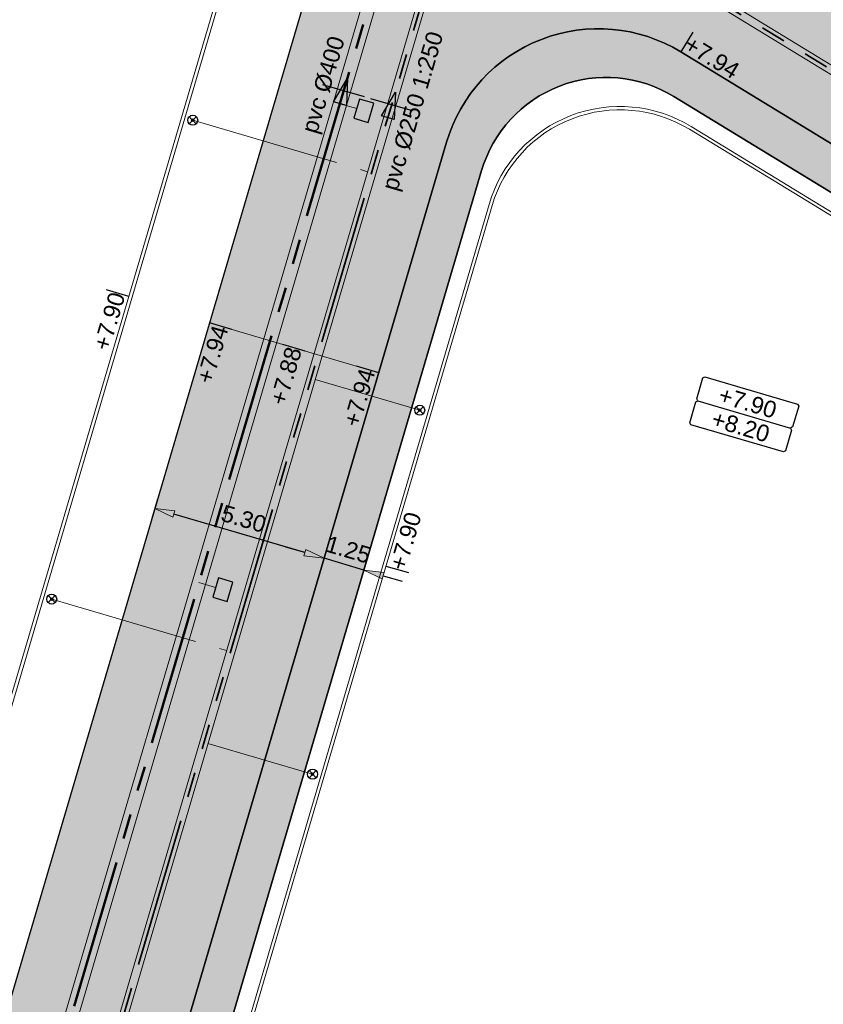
# Model space of a CAD drawing. Extents: x 98477 to 100410, y 398052 to 398969.
# Tile 357 of 374: x 98643 to 98667, y 398642 to 398672. Entities that reach past the tile are written whole.
import ezdxf
from ezdxf.enums import TextEntityAlignment as Align

# ---------------------------------------------------------------- set-up
doc = ezdxf.new("R2010")
doc.units = 0
for name, pattern in [('AL-NUTSTRACE', [17, 5, -3.5, 0, -3.5, 5]), ('RI-DWA', [9.75, 4.5, -0.75, 0.75, -0.75, 0.75, -0.75, 0.75, -0.75]), ('RI-RWA', [8.25, 4.5, -0.75, 0.75, -0.75, 0.75, -0.75])]:
    doc.linetypes.add(name, pattern=pattern)
for name, color, linetype, lineweight in [('N-KO-kantbegrenzing grondwerk', 70, 'Continuous', 25), ('N-KO-kantverharding', 2, 'Continuous', 25), ('N-RI-DWA hoofdriool', 24, 'RI-DWA', 35), ('N-RI-DWA hoofdriool buiswand', 24, 'Continuous', 13), ('N-RI-DWA huisaansluitleiding', 24, 'RI-DWA', 18), ('N-RI-DWA ontstoppingstuk', 24, 'Continuous', 25), ('N-RI-DWA strenginformatie', 24, 'Continuous', 25), ('N-RI-RWA hoofdriool', 162, 'RI-RWA', 50), ('N-RI-RWA hoofdriool buiswand', 162, 'Continuous', 13), ('N-RI-RWA kolkaansluitleiding', 132, 'RI-RWA', 18), ('N-RI-RWA strenginformatie', 162, 'Continuous', 25), ('N-RI-straatkolk', 7, 'Continuous', 25), ('N-RI-stroomrichting', 7, 'Continuous', 25), ("N-VH-arcering 'MAT' grijs 251", 251, 'Continuous', 18), ('N-VH-arcering printbeton', 8, 'Continuous', 9), ('X-AL-afwerkhoogte', 4, 'Continuous', 30), ('X-AL-hoogtelijn - Niv 1', 1, 'AL-HOOGTELIJN', 18), ('X-AL-maatvoering VERWERKT', 180, 'Continuous', 18), ('X-AL-nutstrace VERWERKT', 252, 'AL-NUTSTRACE', 18), ('X-AL-planhoogte brm', 10, 'Continuous', 25), ('X-AL-planhoogte wrm', 252, 'Continuous', 25), ('X-AL-planthoogte VERWERKT', 180, 'Continuous', 25), ('X-AL-rapporttekening blauw', 125, 'Continuous', 25)]:
    doc.layers.add(name, color=color, linetype=linetype, lineweight=lineweight)
for name, color, linetype, plot in [('X-AL-contourlijnen', 30, 'Continuous', False), ('X-AL-hulplijn', 30, 'Continuous', False), ('X-AL-hulplijn riolering', 30, 'Continuous', False)]:
    doc.layers.add(name, color=color, linetype=linetype, plot=plot)
doc.styles.add('CS Annotative', font='arial.ttf')
doc.styles.get("Standard").update_dxf_attribs({"font": 'txt.shx'})
doc.linetypes.add('AL-HOOGTELIJN', pattern='A,10,-1.5,["H",Standard,S=0.9,R=0,X=-0.3,Y=-0.45],-1.5,30', length=43)
doc.dimstyles.new('CS Annotative', dxfattribs={"dimtxt": 2.5, "dimasz": 3, "dimexe": 0.18, "dimexo": 0.0625, "dimgap": 1, "dimtad": 1, "dimzin": 3, "dimdsep": 46, "dimtxsty": 'CS Annotative', "dimblk": 'CS Dimensionpijl', "dimcen": 0, "dimse1": 1, "dimse2": 1, "dimclrd": 256, "dimclre": 256, "dimadec": 0, "dimazin": 0, "dimtm": 1e-09, "dimtfac": 1, "dimtdec": 0, "dimtofl": 0, "dimtmove": 1, "dimatfit": 1, "dimfxl": 1, "dimtfillclr": 256, "dimtolj": 1, "dimtzin": 3, "dimarcsym": 0})

# ---------------------------------------------------------------- blocks, each defined once
blk = doc.blocks.new('*U358')
at = {"layer": 'X-AL-hulplijn', "flags": 128}
blk.add_lwpolyline([(-0.3357598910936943, 0.09881950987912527), (0.3357598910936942, -0.09881950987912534)], dxfattribs=at)
at = {"layer": 'X-AL-planthoogte VERWERKT', "linetype": 'Continuous', "style": 'CS Annotative'}
blk.add_attdef('HOOGTE-LINKS', text='', height=0.5, rotation=253.6000000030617, dxfattribs=at).set_placement((-1.455191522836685e-11, -3.059681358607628e-22), align=Align.MIDDLE_RIGHT)
blk = doc.blocks.new('*U359')
at = {"layer": 'X-AL-hulplijn', "flags": 128}
blk.add_lwpolyline([(-0.3357598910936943, 0.09881950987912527), (0.3357598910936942, -0.09881950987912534)], dxfattribs=at)
at = {"layer": 'X-AL-planthoogte VERWERKT', "linetype": 'Continuous', "style": 'CS Annotative'}
blk.add_attdef('HOOGTE-LINKS', text='', height=0.5, rotation=253.6000000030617, dxfattribs=at).set_placement((1.455191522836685e-11, 3.059681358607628e-22), align=Align.MIDDLE_RIGHT)
blk = doc.blocks.new('*U360')
at = {"layer": 'X-AL-hulplijn', "flags": 128}
blk.add_lwpolyline([(-0.3357598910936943, 0.09881950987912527), (0.3357598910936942, -0.09881950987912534)], dxfattribs=at)
at = {"layer": 'X-AL-planthoogte VERWERKT', "linetype": 'Continuous', "style": 'CS Annotative'}
blk.add_attdef('HOOGTE-LINKS', text='', height=0.5, rotation=253.6000000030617, dxfattribs=at).set_placement((1.223872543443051e-21, -5.820766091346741e-11), align=Align.MIDDLE_RIGHT)
blk = doc.blocks.new('*U362')
at = {"layer": 'X-AL-hulplijn', "flags": 128}
blk.add_lwpolyline([(-0.1823533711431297, -0.2987427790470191), (0.1823533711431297, 0.298742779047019)], dxfattribs=at)
at = {"layer": 'X-AL-planthoogte VERWERKT', "linetype": 'Continuous', "style": 'CS Annotative'}
blk.add_attdef('HOOGTE-RECHTS', text='', height=0.5, rotation=148.6000000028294, dxfattribs=at).set_placement((-4.365574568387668e-11, -5.82076609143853e-11), align=Align.MIDDLE_LEFT)
blk = doc.blocks.new('*U374')
at = {"layer": 'N-RI-stroomrichting'}
h = blk.add_hatch(color=256, dxfattribs=at)
h.dxf.hatch_style = 1
h.paths.add_polyline_path([(0.5646829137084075, 1.918627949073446), (0.3946310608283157, -2.200969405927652), (-1.523996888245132, -1.636286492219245)])
blk.add_lwpolyline([(0.5646829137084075, 1.918627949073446), (0.3946310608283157, -2.200969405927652), (-1.523996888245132, -1.636286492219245)], close=True, dxfattribs=at)
at = {"layer": 'X-AL-hulplijn riolering'}
blk.add_lwpolyline([(3.117770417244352, -0.9176097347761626), (-3.117770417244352, 0.9176097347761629)], dxfattribs=at)
at = {"lineweight": 25, "style": 'CS Annotative'}
blk.add_attdef('Strenginformatie', text='', height=2.5, rotation=73.59999999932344, dxfattribs=at).set_placement((-3.117770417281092, 0.9176097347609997), align=Align.MIDDLE_CENTER)
blk = doc.blocks.new('*U1201')
at = {"layer": 'N-RI-stroomrichting'}
h = blk.add_hatch(color=256, dxfattribs=at)
h.dxf.hatch_style = 1
h.paths.add_polyline_path([(0.5646829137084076, 1.918627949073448), (0.3946310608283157, -2.200969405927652), (-1.523996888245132, -1.636286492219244)])
blk.add_lwpolyline([(0.5646829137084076, 1.918627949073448), (0.3946310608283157, -2.200969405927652), (-1.523996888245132, -1.636286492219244)], close=True, dxfattribs=at)
at = {"layer": 'X-AL-hulplijn riolering'}
blk.add_lwpolyline([(3.117770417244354, -0.9176097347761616), (-3.117770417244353, 0.917609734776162)], dxfattribs=at)
at = {"lineweight": 25, "style": 'CS Annotative'}
blk.add_attdef('Strenginformatie', text='', height=2.5, rotation=73.59999999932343, dxfattribs=at).set_placement((3.117770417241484, -0.9176097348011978), align=Align.MIDDLE_CENTER)
blk = doc.blocks.new('*U280')
at = {"layer": 'X-AL-planhoogte brm', "flags": 128}
blk.add_lwpolyline([(-7.249999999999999, 3.75), (-7.499999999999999, 4), (-7.5, 7.25), (-7.25, 7.5), (7.25, 7.5), (7.5, 7.25), (7.5, 4), (7.25, 3.75)], dxfattribs=at)
at = {"layer": 'X-AL-planhoogte wrm', "flags": 128}
blk.add_lwpolyline([(7.5, 3.5), (7.5, 0.25), (7.25, 0), (-7.25, 0), (-7.5, 0.25), (-7.5, 3.5), (-7.25, 3.75), (7.25, 3.75)], close=True, dxfattribs=at)
at = {"layer": 'X-AL-planhoogte brm', "style": 'CS Annotative'}
blk.add_attdef('OMSCHRIJVING_afwerk', text='', height=2.5, dxfattribs=at).set_placement((0, 5.625), align=Align.MIDDLE_CENTER)
at = {"layer": 'X-AL-planhoogte wrm', "style": 'CS Annotative'}
blk.add_attdef('HOOGTE_eind', text='', height=2.5, dxfattribs=at).set_placement((0, 1.875), align=Align.MIDDLE_CENTER)
blk = doc.blocks.new('*U353')
at = {"layer": 'X-AL-hulplijn', "flags": 128}
blk.add_lwpolyline([(0.3357598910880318, -0.09881950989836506), (-0.3357598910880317, 0.09881950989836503)], dxfattribs=at)
at = {"layer": 'X-AL-planthoogte VERWERKT', "linetype": 'Continuous', "style": 'CS Annotative'}
blk.add_attdef('HOOGTE-RECHTS', text='', height=0.5, rotation=253.599999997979, dxfattribs=at).set_placement((-7.275957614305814e-11, 5.820766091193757e-11), align=Align.MIDDLE_LEFT)
blk = doc.blocks.new('*U798')
blk.add_lwpolyline([(-0.6557160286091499, 1.756605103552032), (-1.502740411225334, -1.121336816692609), (0.6557160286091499, -1.756605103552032), (1.502740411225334, 1.121336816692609)], close=True)
blk.add_solid([(-0.6557160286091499, 1.756605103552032), (1.502740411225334, 1.121336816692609), (-0.6557160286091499, 1.756605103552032), (-1.502740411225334, -1.121336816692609)])
blk = doc.blocks.new('*U799')
blk.add_lwpolyline([(-0.6557160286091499, 1.756605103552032), (-1.502740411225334, -1.121336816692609), (0.6557160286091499, -1.756605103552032), (1.502740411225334, 1.121336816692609)], close=True)
blk.add_solid([(-0.6557160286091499, 1.756605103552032), (1.502740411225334, 1.121336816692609), (-0.6557160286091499, 1.756605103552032), (-1.502740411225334, -1.121336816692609)])
blk = doc.blocks.new('CS Ontstoppingsstuk')
h = blk.add_hatch(color=256)
edge = h.paths.add_edge_path()
edge.add_arc((0, -5.551115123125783e-17), 0.2125000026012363, 358.5516444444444, 718.5516444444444)
at = {"lineweight": 18, "flags": 128}
for points in [[(-0.530330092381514, -0.5303300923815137), (0.5303300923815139, 0.5303300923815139)], [(0.5303300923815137, -0.530330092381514), (-0.5303300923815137, 0.530330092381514)]]:
    blk.add_lwpolyline(points, dxfattribs=at)
blk.add_circle((0, 0), 0.7500000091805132)
at = {"lineweight": 18}
blk.add_circle((0, 0), 0.2125000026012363, dxfattribs=at)
blk = doc.blocks.new('CS Dimensionpijl')
h = blk.add_hatch(color=256)
h.dxf.hatch_style = 1
h.paths.add_polyline_path([(-1, -0.1666666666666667), (0, 0), (-1, 0.1666666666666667)])
at = {"flags": 128}
blk.add_lwpolyline([(0, 0.5), (0, -0.5)], dxfattribs=at)
blk.add_lwpolyline([(-1, -0.1666666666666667), (0, 0), (-1, 0.1666666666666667)], close=True, dxfattribs=at)
blk = doc.blocks.new('*D1064')
at = {"layer": 'X-AL-maatvoering VERWERKT', "linetype": 'Continuous', "lineweight": -2, "transparency": 16777216}
for p, q in [((98651.75586713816, 398655.5422908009), (98651.18027875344, 398655.711695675)), ((98653.53059799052, 398655.0199591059), (98652.33145552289, 398655.3728859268)), ((98654.10618637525, 398654.8505542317), (98654.68177475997, 398654.6811493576))]:
    blk.add_line(p, q, dxfattribs=at)
at = {"layer": 'X-AL-maatvoering VERWERKT', "lineweight": -2, "transparency": 16777216, "xscale": 0.6000000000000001, "yscale": 0.6000000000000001, "zscale": 0.6000000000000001}
for p, rotation in [((98652.33145552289, 398655.3728859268), 343.5999999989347), ((98653.53059799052, 398655.0199591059), 163.5999999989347)]:
    blk.add_blockref('CS Dimensionpijl', p, dxfattribs=dict(at, rotation=rotation))
at = {"layer": 'X-AL-maatvoering VERWERKT', "color": 0, "transparency": 16777216, "insert": (98653.05957300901, 398655.6331852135), "char_height": 0.5, "attachment_point": 5, "rotation": 343.5999999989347, "style": 'CS Annotative'}
blk.add_mtext('\\A1;1.25', dxfattribs=at)
blk = doc.blocks.new('*D1065')
at = {"layer": 'X-AL-maatvoering VERWERKT', "linetype": 'Continuous', "lineweight": -2, "transparency": 16777216}
blk.add_line((98651.7558671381, 398655.5422908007), (98647.82267984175, 398656.699890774), dxfattribs=at)
at = {"layer": 'X-AL-maatvoering VERWERKT', "lineweight": -2, "transparency": 16777216, "xscale": 0.6000000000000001, "yscale": 0.6000000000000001, "zscale": 0.6000000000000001}
for p, rotation in [((98647.24709145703, 398656.8692956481), 163.5999999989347), ((98652.33145552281, 398655.3728859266), 343.5999999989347)]:
    blk.add_blockref('CS Dimensionpijl', p, dxfattribs=dict(at, rotation=rotation))
at = {"layer": 'X-AL-maatvoering VERWERKT', "color": 0, "transparency": 16777216, "insert": (98649.91786789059, 398656.5580170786), "char_height": 0.5, "attachment_point": 5, "rotation": 343.5999999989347, "style": 'CS Annotative'}
blk.add_mtext('\\A1;5.30', dxfattribs=at)

msp = doc.modelspace()

# ---------------------------------------------------------------- hatches: boundary and pattern name
at = {"layer": "N-VH-arcering 'MAT' grijs 251"}
h = msp.add_hatch(color=256, dxfattribs=at)
h.dxf.hatch_style = 1
edge = h.paths.add_edge_path()
edge.add_line((98718.43378268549, 398647.9807238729), (98740.4324578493, 398722.7258099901))
edge.add_arc((98746.18834169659, 398721.0317612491), 6.000000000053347, 82.37631153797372, 163.5999999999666, ccw=False)
edge.add_line((98746.98433882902, 398726.9787259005), (98729.43353248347, 398729.3278892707))
edge.add_arc((98728.63753535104, 398723.3809246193), 5.999999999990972, -16.400000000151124, 82.37631153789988, ccw=False)
edge.add_line((98734.39341919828, 398721.6868758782), (98714.44365963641, 398653.9034077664))
edge.add_arc((98708.9276042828, 398655.5268711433), 5.750000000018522, 238.5999999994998, 343.5999999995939, ccw=False)
edge.add_line((98705.93179889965, 398650.618954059), (98682.96341873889, 398664.6389131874))
edge.add_line((98682.96341873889, 398664.6389131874), (98663.71975019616, 398676.3852986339))
edge.add_arc((98658.37940146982, 398667.6364029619), 10.24999999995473, 58.60000000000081, 73.59999999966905)
edge.add_line((98661.2734014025, 398677.4693712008), (98653.9448376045, 398679.6262848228))
edge.add_line((98653.9448376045, 398679.6262848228), (98652.69138276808, 398675.367410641))
edge.add_line((98652.69138276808, 398675.367410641), (98650.4694978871, 398667.8180934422))
edge.add_line((98650.4694978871, 398667.8180934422), (98633.21843489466, 398609.2040096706))
edge.add_arc((98628.6616935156, 398610.5451315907), 4.749999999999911, 253.5999999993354, 343.59999999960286, ccw=False)
edge.add_line((98627.32057159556, 398605.9883902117), (98591.63409174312, 398616.4914924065))
edge.add_line((98591.63409174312, 398616.4914924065), (98590.13768202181, 398611.4071283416))
edge.add_line((98590.13768202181, 398611.4071283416), (98624.46149638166, 398601.3050804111))
edge.add_line((98624.46149638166, 398601.3050804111), (98625.82416187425, 398600.9040261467))
edge.add_arc((98624.48303995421, 398596.3472847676), 4.750000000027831, -16.400000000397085, 73.59999999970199, ccw=False)
edge.add_line((98629.03978133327, 398595.0061628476), (98623.11061073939, 398574.8605693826))
edge.add_arc((98618.55386936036, 398576.2016913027), 4.749999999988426, 253.6000000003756, 343.59999999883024, ccw=False)
edge.add_line((98617.21274744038, 398571.6449499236), (98607.57164199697, 398574.4824815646))
edge.add_line((98607.57164199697, 398574.4824815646), (98591.46406188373, 398519.7536193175))
edge.add_line((98591.46406188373, 398519.7536193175), (98590.85321516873, 398517.6781402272))
edge.add_arc((98592.05235763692, 398517.3252134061), 1.250000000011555, 163.6000000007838, 293.1520675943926)
edge.add_arc((98619.96762949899, 398452.0432281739), 69.74999999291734, 95.80614527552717, 113.1520675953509, ccw=False)
edge.add_line((98612.91151005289, 398521.4354012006), (98618.30363164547, 398539.7562586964))
edge.add_line((98618.30363164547, 398539.7562586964), (98653.28573814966, 398658.6152601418))
edge.add_line((98653.28573814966, 398658.6152601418), (98656.01129096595, 398667.8758941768))
edge.add_arc((98660.56803234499, 398666.5347722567), 4.750000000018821, 58.59999999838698, 163.5999999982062, ccw=False)
edge.add_line((98663.04282809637, 398670.5891385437), (98680.49481789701, 398659.9363984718))
edge.add_line((98680.49481789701, 398659.9363984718), (98683.5437588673, 398658.0753169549))
edge.add_line((98683.5437588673, 398658.0753169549), (98686.6547666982, 398656.176349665))
edge.add_line((98686.6547666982, 398656.176349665), (98649.88495474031, 398531.2431785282))
edge.add_line((98649.88495474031, 398531.2431785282), (98654.9693187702, 398529.7467688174))
edge.add_line((98654.9693187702, 398529.7467688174), (98655.60458704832, 398531.90522526))
edge.add_line((98655.60458704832, 398531.90522526), (98658.42800161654, 398541.4983650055))
edge.add_line((98658.42800161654, 398541.4983650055), (98659.13385525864, 398543.8966499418))
edge.add_line((98659.13385525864, 398543.8966499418), (98662.66312346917, 398555.8880746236))
edge.add_line((98662.66312346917, 398555.8880746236), (98663.36897711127, 398558.2863595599))
edge.add_line((98663.36897711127, 398558.2863595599), (98665.48653803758, 398565.4812143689))
edge.add_line((98665.48653803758, 398565.4812143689), (98667.4064599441, 398572.0045493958))
edge.add_line((98667.4064599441, 398572.0045493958), (98670.93572815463, 398583.9959740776))
edge.add_line((98670.93572815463, 398583.9959740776), (98671.64158179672, 398586.3942590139))
edge.add_line((98671.64158179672, 398586.3942590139), (98675.17085000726, 398598.3856836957))
edge.add_line((98675.17085000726, 398598.3856836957), (98675.87670364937, 398600.783968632))
edge.add_line((98675.87670364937, 398600.783968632), (98677.28841093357, 398605.5805385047))
edge.add_line((98677.28841093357, 398605.5805385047), (98678.84128894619, 398610.8567653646))
edge.add_line((98678.84128894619, 398610.8567653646), (98682.37055715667, 398622.8481900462))
edge.add_line((98682.37055715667, 398622.8481900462), (98683.07641079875, 398625.2464749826))
edge.add_line((98683.07641079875, 398625.2464749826), (98686.60567900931, 398637.2378996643))
edge.add_line((98686.60567900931, 398637.2378996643), (98690.56389942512, 398650.6867789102))
edge.add_arc((98692.24269888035, 398650.1926813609), 1.749999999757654, 148.6000000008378, 163.6000000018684, ccw=False)
edge.add_line((98690.74898498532, 398651.1044482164), (98691.89312128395, 398652.9788443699))
edge.add_line((98691.89312128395, 398652.9788443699), (98696.62193884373, 398650.0923618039))
edge.add_line((98696.62193884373, 398650.0923618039), (98719.04623240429, 398636.4045145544))
edge.add_line((98719.04623240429, 398636.4045145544), (98725.56962339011, 398632.4226196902))
edge.add_line((98725.56962339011, 398632.4226196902), (98728.33097443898, 398636.9464389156))
edge.add_line((98728.33097443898, 398636.9464389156), (98721.80758345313, 398640.92833378))
edge.add_line((98721.80758345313, 398640.92833378), (98720.95403265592, 398641.4493434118))
edge.add_arc((98723.94983803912, 398646.3572604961), 5.750000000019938, 163.6000000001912, 238.59999999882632, ccw=False)
edge = h.paths.add_edge_path(flags=16)
edge.add_line((98619.01665961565, 398560.9505167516), (98618.31080597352, 398558.5522318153))
edge.add_line((98618.31080597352, 398558.5522318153), (98614.78153776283, 398546.5608071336))
edge.add_line((98614.78153776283, 398546.5608071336), (98614.07568412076, 398544.1625221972))
edge.add_line((98614.07568412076, 398544.1625221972), (98609.8405622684, 398529.7728125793))
edge.add_arc((98605.28382088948, 398531.1139344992), 4.749999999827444, 163.600000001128, 343.6000000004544, ccw=False)
edge.add_line((98600.72707951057, 398532.4550564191), (98602.84464043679, 398539.6499112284))
edge.add_line((98602.84464043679, 398539.6499112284), (98603.55049407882, 398542.0481961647))
edge.add_line((98603.55049407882, 398542.0481961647), (98607.0797622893, 398554.0396208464))
edge.add_line((98607.0797622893, 398554.0396208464), (98607.7856159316, 398556.4379057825))
edge.add_line((98607.7856159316, 398556.4379057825), (98609.90317685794, 398563.6327605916))
edge.add_arc((98614.4599182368, 398562.2916386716), 4.749999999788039, -16.40000000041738, 163.5999999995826, ccw=False)
at = {"layer": 'N-VH-arcering printbeton'}
h = msp.add_hatch(dxfattribs=at)
h.set_pattern_fill('CS-PRINTBETON', color=256)
h.set_pattern_definition([(28.59999999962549, (19451.65485901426, 79593.08197734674), (-0.2393459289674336, 0.438991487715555), []), (28.59999999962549, (19451.99061890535, 79592.98315783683), (-0.2393459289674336, 0.438991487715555), [0.5, -0.2])])
edge = h.paths.add_edge_path()
edge.add_arc((98660.56803234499, 398666.5347722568), 4.749999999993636, 58.59999999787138, 163.5999999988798)
edge.add_line((98656.01129096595, 398667.8758941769), (98653.28573814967, 398658.6152601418))
edge.add_line((98653.28573814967, 398658.6152601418), (98618.30363164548, 398539.7562586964))
edge.add_line((98618.30363164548, 398539.7562586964), (98613.33795874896, 398522.8843495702))
edge.add_line((98613.33795874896, 398522.8843495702), (98614.53710121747, 398522.5314227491))
edge.add_line((98614.53710121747, 398522.5314227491), (98657.06325161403, 398667.022886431))
edge.add_arc((98660.80457611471, 398665.9217547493), 3.899999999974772, 58.599999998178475, 163.599999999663, ccw=False)
edge.add_line((98662.83651367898, 398669.2506028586), (98686.28939013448, 398654.934905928))
edge.add_line((98686.28939013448, 398654.934905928), (98686.6547666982, 398656.176349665))
edge.add_line((98686.6547666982, 398656.176349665), (98683.5437588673, 398658.0753169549))
edge.add_line((98683.5437588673, 398658.0753169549), (98680.49481789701, 398659.9363984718))
edge.add_line((98680.49481789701, 398659.9363984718), (98663.04282809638, 398670.5891385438))
h = msp.add_hatch(dxfattribs=at)
h.set_pattern_fill('CS-PRINTBETON', color=256, angle=4.765895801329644e-09)
h.set_pattern_definition([(28.60000000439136, (19451.65485901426, 79593.08197734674), (-0.2393459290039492, 0.4389914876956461), []), (28.60000000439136, (19451.99061890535, 79592.98315783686), (-0.2393459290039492, 0.4389914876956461), [0.5, -0.2])])
edge = h.paths.add_edge_path()
edge.add_line((98696.62193884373, 398650.0923618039), (98691.89312128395, 398652.9788443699))
edge.add_line((98691.89312128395, 398652.9788443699), (98690.74898498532, 398651.1044482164))
edge.add_arc((98692.24269888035, 398650.1926813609), 1.749999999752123, 148.6000000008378, 163.6000000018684)
edge.add_line((98690.56389942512, 398650.6867789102), (98687.42446923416, 398640.0199101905))
edge.add_line((98687.42446923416, 398640.0199101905), (98692.07714201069, 398638.6505541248))
edge.add_line((98692.07714201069, 398638.6505541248), (98691.32893715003, 398636.1083720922))
edge.add_line((98691.32893715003, 398636.1083720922), (98691.47283424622, 398636.0660208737))
edge.add_line((98691.47283424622, 398636.0660208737), (98687.80239530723, 398623.5949392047))
edge.add_line((98687.80239530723, 398623.5949392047), (98687.65849821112, 398623.6372904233))
edge.add_line((98687.65849821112, 398623.6372904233), (98687.09381529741, 398621.7186624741))
edge.add_line((98687.09381529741, 398621.7186624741), (98687.23771239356, 398621.6763112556))
edge.add_line((98687.23771239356, 398621.6763112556), (98683.56727345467, 398609.2052295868))
edge.add_line((98683.56727345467, 398609.2052295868), (98683.42337635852, 398609.2475808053))
edge.add_line((98683.42337635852, 398609.2475808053), (98682.81634222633, 398607.1850557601))
edge.add_line((98682.81634222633, 398607.1850557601), (98678.16366944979, 398608.5544118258))
edge.add_line((98678.16366944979, 398608.5544118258), (98677.35899629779, 398605.8203669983))
edge.add_line((98677.35899629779, 398605.8203669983), (98682.1555661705, 398604.4086597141))
edge.add_line((98682.1555661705, 398604.4086597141), (98680.60268815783, 398599.1324328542))
edge.add_line((98680.60268815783, 398599.1324328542), (98680.4587910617, 398599.1747840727))
edge.add_line((98680.4587910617, 398599.1747840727), (98679.894108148, 398597.2561561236))
edge.add_line((98679.894108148, 398597.2561561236), (98680.03800524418, 398597.2138049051))
edge.add_line((98680.03800524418, 398597.2138049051), (98676.36756630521, 398584.742723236))
edge.add_line((98676.36756630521, 398584.742723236), (98676.22366920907, 398584.7850744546))
edge.add_line((98676.22366920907, 398584.7850744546), (98675.65898629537, 398582.8664465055))
edge.add_line((98675.65898629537, 398582.8664465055), (98675.80288339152, 398582.824095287))
edge.add_line((98675.80288339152, 398582.824095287), (98672.13244445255, 398570.353013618))
edge.add_line((98672.13244445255, 398570.353013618), (98671.98854735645, 398570.3953648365))
edge.add_line((98671.98854735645, 398570.3953648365), (98671.18387420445, 398567.661320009))
edge.add_line((98671.18387420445, 398567.661320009), (98666.53120142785, 398569.0306760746))
edge.add_line((98666.53120142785, 398569.0306760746), (98665.55712340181, 398565.7210428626))
edge.add_line((98665.55712340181, 398565.7210428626), (98670.35369327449, 398564.3093355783))
edge.add_line((98670.35369327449, 398564.3093355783), (98668.09496161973, 398556.6348237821))
edge.add_line((98668.09496161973, 398556.6348237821), (98667.95106452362, 398556.6771750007))
edge.add_line((98667.95106452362, 398556.6771750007), (98667.38638160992, 398554.7585470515))
edge.add_line((98667.38638160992, 398554.7585470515), (98667.5302787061, 398554.716195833))
edge.add_line((98667.5302787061, 398554.716195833), (98663.8598397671, 398542.245114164))
edge.add_line((98663.8598397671, 398542.245114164), (98663.71594267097, 398542.2874653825))
edge.add_line((98663.71594267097, 398542.2874653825), (98663.15125975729, 398540.3688374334))
edge.add_line((98663.15125975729, 398540.3688374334), (98663.29515685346, 398540.3264862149))
edge.add_line((98663.29515685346, 398540.3264862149), (98660.37292277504, 398530.3975865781))
edge.add_line((98660.37292277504, 398530.3975865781), (98676.9210888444, 398525.5271964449))
edge.add_arc((98678.61513758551, 398531.2830802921), 5.999999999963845, 253.5999999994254, 343.6000000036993)
edge.add_line((98684.3710214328, 398529.5890315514), (98715.87716943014, 398636.6377391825))
edge.add_line((98715.87716943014, 398636.6377391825), (98716.63369795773, 398637.8771318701))
edge.add_line((98716.63369795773, 398637.8771318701), (98696.62193884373, 398650.0923618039))
edge = h.paths.add_edge_path(flags=16)
edge.add_arc((98713.55236976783, 398637.239093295), 0.9000000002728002, -16.399999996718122, 58.599999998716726, ccw=False)
edge.add_line((98714.41575234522, 398636.9849859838), (98683.07322120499, 398530.4922007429))
edge.add_arc((98678.27665131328, 398531.9039080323), 5.000000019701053, 253.5999999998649, 343.6000000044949, ccw=False)
edge.add_line((98676.8649440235, 398527.1073381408), (98662.4752344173, 398531.3424599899))
edge.add_line((98662.4752344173, 398531.3424599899), (98694.2951166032, 398639.4571449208))
edge.add_line((98694.2951166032, 398639.4571449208), (98689.01888974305, 398641.0100229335))
edge.add_line((98689.01888974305, 398641.0100229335), (98691.70728545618, 398650.1444079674))
edge.add_arc((98693.6259134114, 398649.5797250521), 2.000000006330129, 148.5999999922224, 163.6000000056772, ccw=False)
edge.add_line((98691.91881181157, 398650.6217443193), (98692.30879774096, 398651.2606438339))
edge.add_line((98692.30879774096, 398651.2606438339), (98714.02127843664, 398638.0072890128))
at = {"layer": 'X-AL-rapporttekening blauw'}
h = msp.add_hatch(dxfattribs=at)
h.set_pattern_fill('ANSI31', color=256, scale=20)
h.set_pattern_definition([(45, (0, 0), (-0.3535533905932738, 0.3535533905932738), [])])
edge = h.paths.add_edge_path()
edge.add_arc((98577.95809893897, 398623.2268260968), 2.500000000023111, 253.6000000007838, 342.7419720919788)
edge.add_line((98580.34554490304, 398622.4851376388), (98611.72061965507, 398723.4794227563))
edge.add_arc((98796.65218403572, 398666.0282348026), 193.6500000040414, 158.0498743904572, 162.7419720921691, ccw=False)
edge.add_arc((98618.66309410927, 398737.7603326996), 1.750000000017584, 79.5397638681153, 158.0498743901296, ccw=False)
edge.add_line((98618.98081202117, 398739.4812497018), (98652.82799001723, 398733.232340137))
edge.add_arc((98744.55769001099, 399230.0856631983), 505.2499999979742, 259.5397638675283, 262.561970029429)
edge.add_line((98679.15116356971, 398729.0871115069), (98729.34265272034, 398722.5344958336))
edge.add_arc((98729.61450567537, 398724.6168252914), 2.099999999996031, 262.5619700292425, 352.5619700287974)
edge.add_line((98731.69683513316, 398724.3449723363), (98731.83276161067, 398725.3861370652))
edge.add_arc((98729.75043215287, 398725.6579900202), 2.099999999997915, 352.5619700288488, 442.5619700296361)
edge.add_line((98730.02228510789, 398727.740319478), (98679.83079595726, 398734.2929351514))
edge.add_arc((98744.55769000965, 399230.0856632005), 500.0000000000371, 259.5397638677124, 262.56197002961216, ccw=False)
edge.add_line((98653.78114375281, 398738.3950911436), (98619.93396575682, 398744.6440007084))
edge.add_arc((98618.66309410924, 398737.7603326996), 6.999999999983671, 79.53976386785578, 158.0498743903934)
edge.add_arc((98796.65218403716, 398666.0282348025), 198.9000000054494, 158.0498743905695, 162.7419720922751)
edge.add_line((98606.70698313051, 398725.0369685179), (98575.33079758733, 398624.0391078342))
edge.add_arc((98577.71824355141, 398623.2974193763), 2.500000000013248, 162.7419720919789, 253.5999999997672)
edge.add_line((98577.0123899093, 398620.8991344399), (98577.25224529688, 398620.8285411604))

# ---------------------------------------------------------------- linework, layer by layer
at = {"layer": 'N-KO-kantbegrenzing grondwerk', "flags": 128}
msp.add_lwpolyline([(98686.2893901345, 398654.934905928), (98662.83651367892, 398669.2506028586, 0.4931454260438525), (98657.06325161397, 398667.0228864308), (98614.53710121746, 398522.531422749), (98613.33795874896, 398522.8843495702)], format="xyb", dxfattribs=at)
at = {"layer": 'N-KO-kantverharding', "flags": 128}
for points in [[(98729.43353248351, 398729.3278892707, -0.4598233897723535), (98734.39341919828, 398721.6868758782), (98714.4436596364, 398653.9034077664, -0.4931454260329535), (98705.93179889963, 398650.618954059), (98682.96341873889, 398664.6389131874), (98663.71975019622, 398676.3852986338, 0.06381507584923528), (98661.34102975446, 398677.4492138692), (98660.60100529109, 398680.5081083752, -0.1316524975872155), (98660.66107866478, 398682.9661553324), (98664.30984432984, 398695.3635975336, -0.4142135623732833), (98666.4827413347, 398696.5482994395), (98667.2022268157, 398696.3365433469), (98690.94524768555, 398689.3485922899), (98697.29793046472, 398710.9331567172), (98673.55490959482, 398717.9211077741), (98649.3322317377, 398725.0502295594), (98626.54852484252, 398731.7558391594), (98620.19584206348, 398710.1712747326), (98657.84891556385, 398699.0893725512, -0.4142135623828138), (98659.03361746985, 398696.9164755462), (98653.9448376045, 398679.6262848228), (98652.69138276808, 398675.367410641), (98650.4694978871, 398667.8180934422), (98633.21843489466, 398609.2040096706, -0.4142135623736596)], [(98618.30363164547, 398539.7562586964), (98653.28573814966, 398658.6152601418), (98656.01129096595, 398667.8758941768, -0.4931454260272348), (98663.04282809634, 398670.5891385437), (98680.49481789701, 398659.9363984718), (98683.5437588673, 398658.0753169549), (98686.65478353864, 398656.1763393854), (98649.8849547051, 398531.2431785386)]]:
    msp.add_lwpolyline(points, format="xyb", dxfattribs=at)
at = {"layer": 'N-RI-DWA hoofdriool'}
msp.add_lwpolyline([(98656.28889538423, 398675.5485534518), (98634.17901953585, 398600.4256398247)], dxfattribs=at)
msp.add_lwpolyline([(98656.28889538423, 398675.5485534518), (98660.30500030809, 398674.3665494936, -0.06554346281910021), (98661.02100483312, 398674.0492599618), (98705.41911023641, 398646.9485406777)], format="xyb", dxfattribs=at)
at = {"layer": 'N-RI-DWA hoofdriool buiswand', "flags": 128}
for points in [[(98656.32418806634, 398675.6684676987), (98660.34029298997, 398674.4864637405, -0.06554346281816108), (98661.0861310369, 398674.1559538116), (98705.48423644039, 398647.0552345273)], [(98656.25360270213, 398675.428639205), (98660.26970762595, 398674.2466352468, -0.0655434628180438), (98660.9558786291, 398673.9425661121), (98705.35398403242, 398646.841846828)]]:
    msp.add_lwpolyline(points, format="xyb", dxfattribs=at)
for points in [[(98656.16898113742, 398675.583846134), (98634.05910528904, 398600.4609325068)], [(98656.40880963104, 398675.5132607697), (98634.29893378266, 398600.3903471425)]]:
    msp.add_lwpolyline(points, dxfattribs=at)
at = {"layer": 'N-RI-DWA huisaansluitleiding', "flags": 128}
for points in [[(98648.38724154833, 398668.5351760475), (98653.6394853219, 398666.989356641)], [(98655.20468958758, 398659.8225817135), (98652.06293632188, 398660.7472499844)], [(98644.15211962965, 398654.1454664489), (98649.40436346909, 398652.599647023)], [(98651.98599697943, 398648.8864024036), (98648.84424371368, 398649.8110706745)]]:
    msp.add_lwpolyline(points, dxfattribs=at)
at = {"layer": 'N-RI-RWA hoofdriool'}
msp.add_lwpolyline([(98655.41460733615, 398677.8906935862), (98633.16356075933, 398602.2881229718)], dxfattribs=at)
at = {"layer": 'N-RI-RWA hoofdriool buiswand', "flags": 128}
for points in [[(98655.22274454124, 398677.9471618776), (98632.97169796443, 398602.3445912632)], [(98655.60647013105, 398677.8342252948), (98633.35542355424, 398602.2316546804)]]:
    msp.add_lwpolyline(points, dxfattribs=at)
at = {"layer": 'N-RI-RWA kolkaansluitleiding', "flags": 128}
for points in [[(98653.3108064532, 398668.8831407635), (98652.80716661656, 398669.0313700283)], [(98649.0756846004, 398654.4934311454), (98648.57204476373, 398654.6416604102)]]:
    msp.add_lwpolyline(points, dxfattribs=at)
at = {"layer": 'X-AL-contourlijnen', "flags": 128}
for points in [[(98720.95403265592, 398641.4493434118, -0.339454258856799), (98718.43378268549, 398647.9807238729), (98740.4324578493, 398722.7258099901, -0.3700287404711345), (98746.98433882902, 398726.9787259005), (98729.43353248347, 398729.3278892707, -0.4598233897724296), (98734.39341919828, 398721.6868758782), (98714.44365963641, 398653.9034077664, -0.4931454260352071), (98705.93179889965, 398650.618954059), (98682.96341873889, 398664.6389131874), (98663.71975019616, 398676.3852986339, 0.06554346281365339), (98661.2734014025, 398677.4693712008), (98653.9448376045, 398679.6262848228), (98652.69138276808, 398675.367410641), (98650.4694978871, 398667.8180934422), (98633.21843489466, 398609.2040096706, -0.4142135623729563)], [(98618.30363164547, 398539.7562586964), (98653.28573814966, 398658.6152601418), (98656.01129096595, 398667.8758941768, -0.4931454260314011), (98663.04282809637, 398670.5891385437), (98680.49481789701, 398659.9363984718), (98683.5437588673, 398658.0753169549), (98686.6547666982, 398656.176349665), (98649.88495474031, 398531.2431785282)]]:
    msp.add_lwpolyline(points, format="xyb", dxfattribs=at)
msp.add_lwpolyline([(98663.04282809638, 398670.5891385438, 0.4931454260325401), (98656.01129096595, 398667.8758941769), (98653.28573814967, 398658.6152601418), (98618.30363164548, 398539.7562586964), (98613.33795874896, 398522.8843495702), (98614.53710121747, 398522.5314227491), (98657.06325161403, 398667.022886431, -0.4931454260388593), (98662.83651367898, 398669.2506028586), (98686.28939013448, 398654.934905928), (98686.6547666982, 398656.176349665), (98683.5437588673, 398658.0753169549), (98680.49481789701, 398659.9363984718)], format="xyb", close=True, dxfattribs=at)
at = {"layer": 'X-AL-hoogtelijn - Niv 1', "flags": 128}
for points in [[(98649.96072454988, 398674.7668652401), (98636.5641656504, 398682.944159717, 0.5259604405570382), (98622.2715330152, 398676.5551894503, -0.1784296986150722), (98599.16580209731, 398637.5837450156, 0.09392243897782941), (98594.84219206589, 398632.4612065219, 0.006658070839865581), (98589.7156432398, 398619.610030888), (98626.38135727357, 398608.8187244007, 0.414221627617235), (98631.3482077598, 398611.5269592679)], [(98649.84312833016, 398674.7214886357), (98636.51206468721, 398682.8588046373, 0.5259604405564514), (98622.3698808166, 398676.5370866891, -0.1784296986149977), (98599.22887397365, 398637.506143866, 0.09383732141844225), (98594.93225367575, 398632.4173247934, 0.006603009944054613), (98589.84782070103, 398619.6753701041), (98626.40959141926, 398608.9146557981, 0.4142216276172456), (98631.25227500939, 398611.5551888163)], [(98615.20407599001, 398523.0267032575, -0.04594797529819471), (98623.68445335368, 398522.1237218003, 0.06050150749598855), (98645.20106253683, 398520.4643037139), (98683.99535506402, 398652.2760021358, 0.3394542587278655), (98682.2421376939, 398656.8195711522), (98663.35466720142, 398668.34853238, 0.4931357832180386), (98657.28533822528, 398666.0065666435)], [(98615.33713897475, 398523.1246314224, -0.04524020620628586), (98623.70411546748, 398522.2217697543, 0.06030102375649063), (98645.12531069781, 398520.5611021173), (98683.89942366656, 398652.3042362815, 0.3394542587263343), (98682.1900367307, 398656.7342160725), (98663.30256623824, 398668.2631773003, 0.4931357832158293), (98657.38126921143, 398665.9783311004)]]:
    msp.add_lwpolyline(points, format="xyb", close=True, dxfattribs=at)
at = {"layer": 'X-AL-hoogtelijn - Niv 1', "ltscale": 0.25, "flags": 128}
msp.add_lwpolyline([(98648.8883857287, 398662.4459351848), (98653.97274979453, 398660.9495254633)], dxfattribs=at)
at = {"layer": 'X-AL-nutstrace VERWERKT', "const_width": 1.5, "flags": 128}
msp.add_lwpolyline([(98716.3731931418, 398637.4503564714), (98663.22727090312, 398669.8907659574, 0.4931454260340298), (98656.34376613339, 398667.2346425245), (98613.6060799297, 398522.0244418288), (98615.04870290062, 398521.5998547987), (98613.37423302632, 398515.9239780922, 0.1317719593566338), (98613.14934006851, 398506.6274309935, 0.1154486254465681)], format="xyb", dxfattribs=at)

# ---------------------------------------------------------------- block references
at = {"layer": 'N-RI-DWA ontstoppingstuk', "xscale": 0.2, "yscale": 0.2, "zscale": 0.2}
for p in [(98648.38724154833, 398668.5351760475), (98655.20468958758, 398659.8225817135), (98644.15211964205, 398654.145466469), (98651.98599697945, 398648.8864024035)]:
    msp.add_blockref('CS Ontstoppingsstuk', p, dxfattribs=at)
at = {"layer": 'N-RI-DWA strenginformatie'}
ref = msp.add_blockref('*U1201', (98654.36064504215, 398668.9969208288), dxfattribs=dict(at, xscale=0.2, yscale=0.2, zscale=0.2))
ref.add_attrib('Strenginformatie', 'pvc %%C250 1:250', dxfattribs={"linetype": 'Continuous', "lineweight": 25, "height": 0.5000000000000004, "rotation": 73.59999999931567, "style": 'CS Annotative'}).set_placement((98654.98419912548, 398668.8133988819), align=Align.MIDDLE_CENTER)
at = {"layer": 'N-RI-RWA strenginformatie'}
ref = msp.add_blockref('*U374', (98652.92167408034, 398669.420433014), dxfattribs=dict(at, xscale=0.2, yscale=0.2, zscale=0.2))
ref.add_attrib('Strenginformatie', 'pvc %%C400', dxfattribs={"linetype": 'Continuous', "lineweight": 25, "height": 0.5, "rotation": 73.59999999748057, "style": 'CS Annotative'}).set_placement((98652.2981199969, 398669.6039549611), align=Align.MIDDLE_CENTER)
at = {"layer": 'N-RI-straatkolk', "xscale": 0.2, "yscale": 0.2, "zscale": 0.2}
for name, p in [('*U798', (98653.52665209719, 398668.8196139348)), ('*U799', (98649.29153024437, 398654.4299043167))]:
    msp.add_blockref(name, p, dxfattribs=at)
at = {"layer": 'X-AL-afwerkhoogte'}
ref = msp.add_blockref('*U280', (98664.73838122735, 398658.9761850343), dxfattribs=dict(at, xscale=0.2, yscale=0.2, zscale=0.2, rotation=343.6000000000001))
ref.add_attrib('OMSCHRIJVING_afwerk', '+7.90', dxfattribs={"layer": 'X-AL-planhoogte brm', "linetype": 'Continuous', "height": 0.5, "rotation": 343.6000000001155, "style": 'CS Annotative'}).set_placement((98665.05601536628, 398660.0554132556), align=Align.MIDDLE_CENTER)
ref.add_attrib('HOOGTE_eind', '+8.20', dxfattribs={"layer": 'X-AL-planhoogte wrm', "linetype": 'Continuous', "height": 0.5, "rotation": 343.6000000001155, "style": 'CS Annotative'}).set_placement((98664.84425927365, 398659.3359277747), align=Align.MIDDLE_CENTER)
at = {"layer": 'X-AL-planthoogte VERWERKT', "rotation": 179.9999999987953}
for name, p, values in [('*U362', (98663.2251814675, 398670.8878813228), {'HOOGTE-RECHTS': '+7.94'}), ('*U358', (98646.12927438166, 398663.3425293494), {'HOOGTE-LINKS': '+7.90'}), ('*U358', (98649.2241456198, 398662.3471156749), {'HOOGTE-LINKS': '+7.94'}), ('*U359', (98651.43056776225, 398661.6977303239), {'HOOGTE-LINKS': '+7.88'}), ('*U360', (98653.63698990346, 398661.0483449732), {'HOOGTE-LINKS': '+7.94'}), ('*U353', (98654.52685552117, 398655.0402316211), {'HOOGTE-RECHTS': '+7.90'})]:
    msp.add_blockref(name, p, dxfattribs=at).add_auto_attribs(values)

# ---------------------------------------------------------------- dimensions: what is measured, and where the dimension line sits
at = {"layer": 'X-AL-maatvoering VERWERKT'}
dim = msp.add_linear_dim(base=(98647.24709145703, 398656.8692956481), p1=(98652.33145552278, 398655.3728859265), p2=(98647.247091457, 398656.869295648), angle=343.5999999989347, dimstyle='CS Annotative', dxfattribs=at)
dim.commit()
dim.dimension.update_dxf_attribs({"geometry": '*D1065', "text_midpoint": (98649.91786789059, 398656.5580170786)})
dim = msp.add_linear_dim(base=(98652.33145552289, 398655.3728859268), p1=(98653.53059799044, 398655.0199591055), p2=(98652.33145552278, 398655.3728859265), angle=163.5999999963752, dimstyle='CS Annotative', dxfattribs=at)
dim.commit()
dim.dimension.update_dxf_attribs({"geometry": '*D1064', "text_midpoint": (98652.93102675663, 398655.1964225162), "dimtype": 161})

doc.saveas('drawing.dxf')
